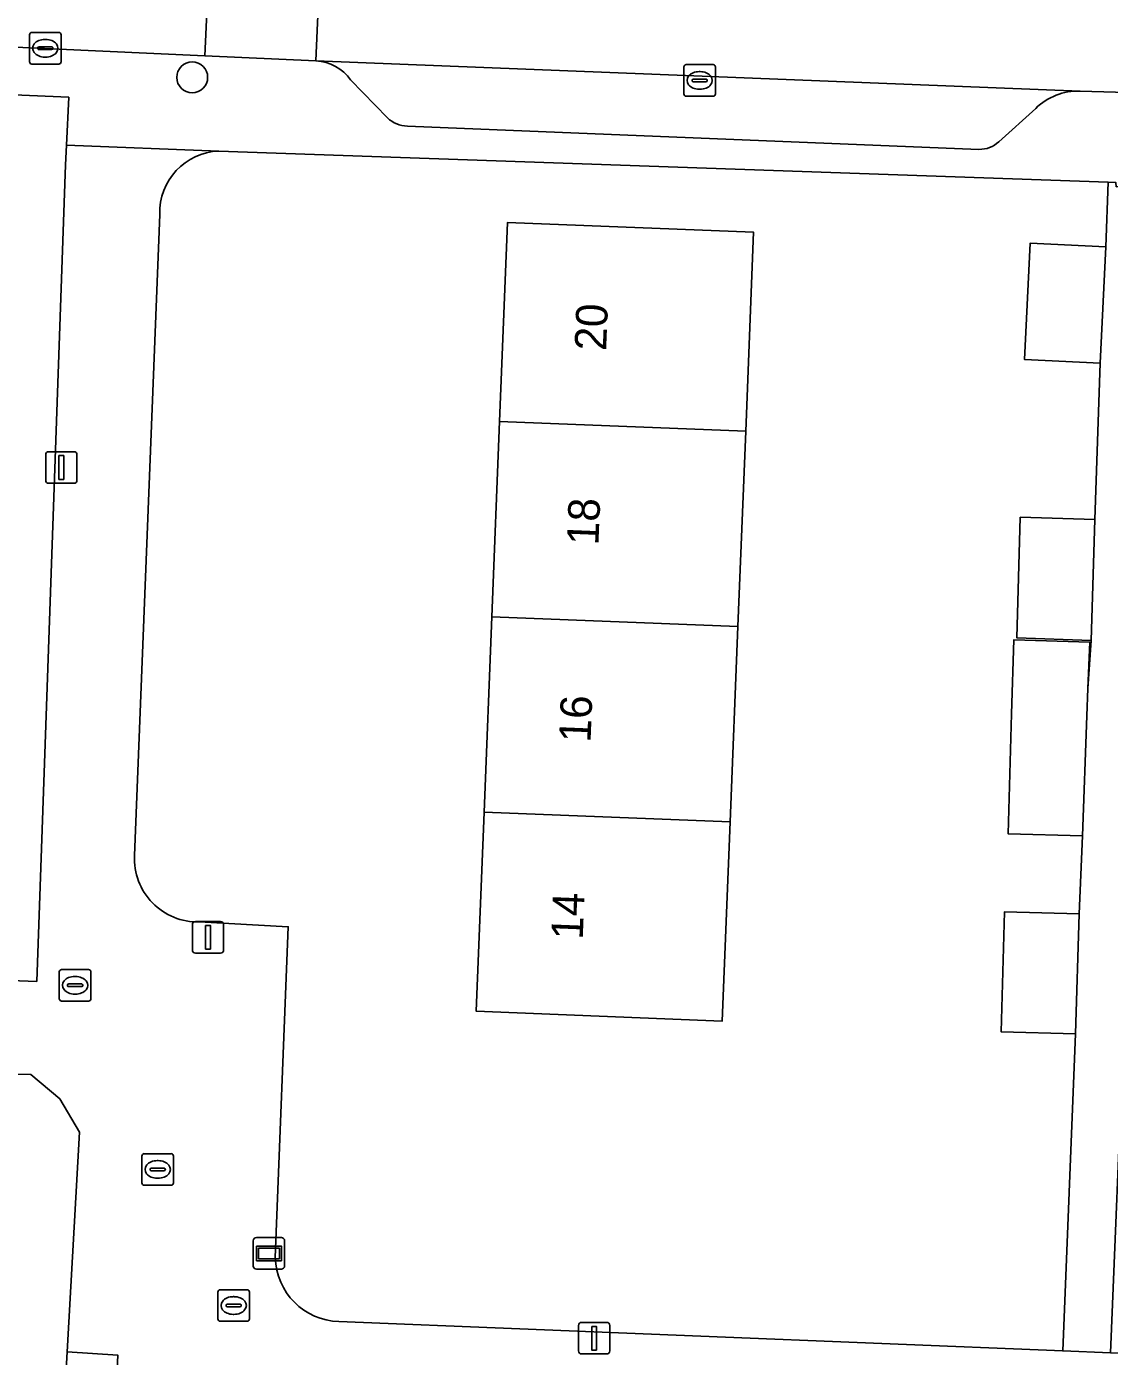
# Model space of a CAD drawing. Extents: x 160732 to 162107, y 387428 to 388479.
# Drawn here: x 161157.41 to 161191.69, y 387671.79 to 387713.9 of the extents above; entities that cross this region are included whole.
import ezdxf

# ---------------------------------------------------------------- set-up
doc = ezdxf.new("R2010")
doc.units = 0
for name, color, linetype in [('IMGEO_Boom', 7, 'Continuous'), ('IMGEO_Brandkraan', 7, 'Continuous'), ('IMGEO_Erf', 7, 'Continuous'), ('IMGEO_Groenvoorziening', 7, 'Continuous'), ('IMGEO_Kolk', 7, 'Continuous'), ('IMGEO_Lichtmast', 7, 'Continuous'), ('IMGEO_Pand', 7, 'Continuous'), ('IMGEO_Pand_nummerreeks', 7, 'Continuous'), ('IMGEO_Parkeervlak_open', 7, 'Continuous'), ('IMGEO_Rijbaan_lokaal_open', 7, 'Continuous'), ('IMGEO_Rioolput', 7, 'Continuous'), ('IMGEO_Verklikker', 7, 'Continuous'), ('IMGEO_Voetpad_open', 7, 'Continuous')]:
    doc.layers.add(name, color=color, linetype=linetype)

msp = doc.modelspace()

# ---------------------------------------------------------------- linework, layer by layer
at = {"layer": 'IMGEO_Boom'}
msp.add_circle((161162.651, 387712.295), 0.489, dxfattribs=at)
at = {"layer": 'IMGEO_Brandkraan'}
for p, q in [((161163.463, 387672.971), (161163.463, 387673.823)), ((161163.538, 387673.897), (161164.39, 387673.897)), ((161164.464, 387673.823), (161164.464, 387672.971)), ((161163.722, 387673.391), (161163.722, 387673.403)), ((161163.765, 387673.44), (161164.163, 387673.44)), ((161163.951, 387673.677), (161163.976, 387673.677)), ((161164.206, 387673.403), (161164.206, 387673.391)), ((161164.16, 387673.354), (161163.762, 387673.354)), ((161163.974, 387673.117), (161163.949, 387673.117)), ((161164.39, 387672.897), (161163.538, 387672.897))]:
    msp.add_line(p, q, dxfattribs=at)
for points in [[(161163.463, 387672.971), (161163.463, 387673.823)], [(161163.538, 387673.897), (161164.39, 387673.897)], [(161164.464, 387673.823), (161164.464, 387672.971)], [(161164.39, 387672.897), (161163.538, 387672.897)]]:
    msp.add_lwpolyline(points, dxfattribs=at)
for centre, radius, start, end in [((161163.54, 387673.821), 0.0765, 91.552, 178.448), ((161163.54, 387673.821), 0.0765, 91.552, 178.448), ((161164.388, 387673.821), 0.0765, 1.552, 88.448), ((161164.388, 387673.821), 0.0765, 1.552, 88.448), ((161163.762, 387673.4), 0.0403, 85.8775, 175.7526), ((161164.167, 387673.402), 0.0386, 1.7309, 96.639), ((161163.759, 387673.39), 0.0366, 178.938, 274.7102), ((161164.163, 387673.397), 0.043, 264.8664, 352.4533), ((161163.54, 387672.973), 0.0765, 181.552, 268.448), ((161163.54, 387672.973), 0.0765, 181.552, 268.448), ((161164.388, 387672.973), 0.0765, 271.552, 358.448), ((161164.388, 387672.973), 0.0765, 271.552, 358.448)]:
    msp.add_arc(centre, radius, start, end, dxfattribs=at)
for centre, major_axis, ratio, start_param, end_param in [((161163.95, 387673.397), (-0.387, 0.002), 0.722429, 4.712389, 7.853982), ((161163.975, 387673.397), (-0.39, 0.002), 0.717154, 1.570796, 4.712389)]:
    msp.add_ellipse(centre, major_axis=major_axis, ratio=ratio, start_param=start_param, end_param=end_param, dxfattribs=at)
at = {"layer": 'IMGEO_Erf'}
for points in [[(161158.641, 387709.529), (161158.67, 387710.144), (161158.739, 387711.663), (161117.208, 387713.432)], [(161115.604, 387711.866), (161115.535, 387710.66), (161115.689, 387710.643), (161115.059, 387694.991), (161114.651, 387685.302), (161122.654, 387684.997), (161157.729, 387683.661), (161158.641, 387709.529)], [(161188.874, 387698.361), (161191.233, 387698.291), (161191.402, 387703.243), (161189.004, 387703.362), (161189.188, 387707.046), (161191.586, 387706.927), (161191.658, 387708.973), (161163.496, 387709.962)], [(161161.625, 387707.954), (161160.826, 387687.65)], [(161167.298, 387672.886), (161190.216, 387671.958), (161190.623, 387681.998), (161188.264, 387682.067), (161188.377, 387685.867), (161190.736, 387685.797), (161190.843, 387688.27), (161188.484, 387688.339), (161188.597, 387692.139), (161188.667, 387694.479), (161191.07, 387694.407), (161191.015, 387692.937), (161191.119, 387694.454), (161188.76, 387694.548), (161188.874, 387698.361)], [(161162.873, 387685.548), (161165.691, 387685.394), (161165.281, 387674.918)], [(161159.959, 387670.036), (161158.584, 387670.098), (161158.688, 387671.93), (161159.084, 387678.892), (161158.458, 387679.941), (161157.536, 387680.714), (161152.408, 387680.842), (161152.037, 387671.309), (161153.057, 387671.269), (161152.809, 387664.891), (161153.788, 387664.853), (161153.54, 387658.474), (161153.292, 387652.096), (161153.046, 387645.765), (161150.218, 387645.875), (161150.216, 387645.828), (161152.873, 387645.725), (161152.625, 387639.347), (161149.968, 387639.45), (161149.72, 387633.072), (161149.469, 387626.618), (161158.888, 387626.423)]]:
    msp.add_lwpolyline(points, dxfattribs=at)
msp.add_lwpolyline([(161179.932, 387694.898), (161179.686, 387688.712), (161179.435, 387682.404), (161171.643, 387682.714), (161171.894, 387689.02), (161172.14, 387695.207), (161172.386, 387701.393), (161172.637, 387707.698), (161180.429, 387707.388), (161180.178, 387701.085)], close=True, dxfattribs=at)
for centre, radius, start, end in [((161163.573, 387708.014), 1.949, 92.2679, 181.7776), ((161162.821, 387687.545), 1.998, 176.9864, 271.4946), ((161167.366, 387674.971), 2.086, 181.4439, 268.1316)]:
    msp.add_arc(centre, radius, start, end, dxfattribs=at)
at = {"layer": 'IMGEO_Groenvoorziening'}
msp.add_lwpolyline([(161161.33, 387670.927), (161160.256, 387670.943), (161160.3, 387671.821), (161158.688, 387671.93), (161158.584, 387670.098), (161159.959, 387670.036)], dxfattribs=at)
at = {"layer": 'IMGEO_Kolk'}
for p, q in [((161157.498, 387712.79), (161157.498, 387713.642)), ((161157.573, 387713.716), (161158.425, 387713.716)), ((161157.986, 387713.496), (161158.011, 387713.496)), ((161158.499, 387713.642), (161158.499, 387712.79)), ((161157.757, 387713.21), (161157.757, 387713.222)), ((161158.195, 387713.173), (161157.797, 387713.173)), ((161157.8, 387713.259), (161158.198, 387713.259)), ((161158.241, 387713.222), (161158.241, 387713.21)), ((161158.425, 387712.716), (161157.573, 387712.716)), ((161158.009, 387712.936), (161157.984, 387712.936)), ((161178.219, 387711.771), (161178.219, 387712.623)), ((161178.294, 387712.697), (161179.146, 387712.697)), ((161179.22, 387712.623), (161179.22, 387711.771)), ((161178.478, 387712.191), (161178.478, 387712.203)), ((161178.916, 387712.154), (161178.518, 387712.154)), ((161178.521, 387712.24), (161178.919, 387712.24)), ((161178.707, 387712.477), (161178.732, 387712.477)), ((161178.962, 387712.203), (161178.962, 387712.191)), ((161178.73, 387711.917), (161178.705, 387711.917)), ((161179.146, 387711.697), (161178.294, 387711.697)), ((161161.057, 387677.28), (161161.057, 387678.132)), ((161161.132, 387678.206), (161161.984, 387678.206)), ((161162.058, 387678.132), (161162.058, 387677.28)), ((161161.316, 387677.7), (161161.316, 387677.712)), ((161161.754, 387677.663), (161161.356, 387677.663)), ((161161.359, 387677.749), (161161.757, 387677.749)), ((161161.545, 387677.986), (161161.57, 387677.986)), ((161161.8, 387677.712), (161161.8, 387677.7)), ((161161.984, 387677.206), (161161.132, 387677.206)), ((161161.568, 387677.426), (161161.543, 387677.426))]:
    msp.add_line(p, q, dxfattribs=at)
for points in [[(161157.498, 387712.79), (161157.498, 387713.642)], [(161157.573, 387713.716), (161158.425, 387713.716)], [(161158.499, 387713.642), (161158.499, 387712.79)], [(161158.425, 387712.716), (161157.573, 387712.716)], [(161178.219, 387711.771), (161178.219, 387712.623)], [(161178.294, 387712.697), (161179.146, 387712.697)], [(161179.22, 387712.623), (161179.22, 387711.771)], [(161179.146, 387711.697), (161178.294, 387711.697)], [(161161.057, 387677.28), (161161.057, 387678.132)], [(161161.132, 387678.206), (161161.984, 387678.206)], [(161162.058, 387678.132), (161162.058, 387677.28)], [(161161.984, 387677.206), (161161.132, 387677.206)]]:
    msp.add_lwpolyline(points, dxfattribs=at)
for centre, radius, start, end in [((161157.575, 387713.64), 0.0765, 91.552, 178.448), ((161157.575, 387713.64), 0.0765, 91.552, 178.448), ((161158.423, 387713.64), 0.0765, 1.552, 88.448), ((161158.423, 387713.64), 0.0765, 1.552, 88.448), ((161157.797, 387713.219), 0.0403, 85.8775, 175.7526), ((161157.794, 387713.209), 0.0366, 178.938, 274.7102), ((161158.198, 387713.216), 0.043, 264.8664, 352.4533), ((161158.202, 387713.221), 0.0386, 1.7309, 96.639), ((161157.575, 387712.792), 0.0765, 181.552, 268.448), ((161157.575, 387712.792), 0.0765, 181.552, 268.448), ((161158.423, 387712.792), 0.0765, 271.552, 358.448), ((161158.423, 387712.792), 0.0765, 271.552, 358.448), ((161178.296, 387712.621), 0.0765, 91.552, 178.448), ((161178.296, 387712.621), 0.0765, 91.552, 178.448), ((161179.144, 387712.621), 0.0765, 1.552, 88.448), ((161179.144, 387712.621), 0.0765, 1.552, 88.448), ((161178.518, 387712.2), 0.0403, 85.8775, 175.7526), ((161178.515, 387712.19), 0.0366, 178.938, 274.7102), ((161178.919, 387712.197), 0.043, 264.8664, 352.4533), ((161178.923, 387712.202), 0.0386, 1.7309, 96.639), ((161178.296, 387711.773), 0.0765, 181.552, 268.448), ((161178.296, 387711.773), 0.0765, 181.552, 268.448), ((161179.144, 387711.773), 0.0765, 271.552, 358.448), ((161179.144, 387711.773), 0.0765, 271.552, 358.448), ((161161.134, 387678.13), 0.0765, 91.552, 178.448), ((161161.134, 387678.13), 0.0765, 91.552, 178.448), ((161161.982, 387678.13), 0.0765, 1.552, 88.448), ((161161.982, 387678.13), 0.0765, 1.552, 88.448), ((161161.356, 387677.709), 0.0403, 85.8775, 175.7526), ((161161.353, 387677.699), 0.0366, 178.938, 274.7102), ((161161.757, 387677.706), 0.043, 264.8664, 352.4533), ((161161.761, 387677.711), 0.0386, 1.7309, 96.639), ((161161.134, 387677.282), 0.0765, 181.552, 268.448), ((161161.134, 387677.282), 0.0765, 181.552, 268.448), ((161161.982, 387677.282), 0.0765, 271.552, 358.448), ((161161.982, 387677.282), 0.0765, 271.552, 358.448)]:
    msp.add_arc(centre, radius, start, end, dxfattribs=at)
for centre, major_axis, ratio, start_param, end_param in [((161157.985, 387713.216), (-0.387, 0.002), 0.722429, 4.712389, 7.853982), ((161158.01, 387713.216), (-0.39, 0.002), 0.717154, 1.570796, 4.712389), ((161178.706, 387712.197), (-0.387, 0.002), 0.722429, 4.712389, 7.853982), ((161178.731, 387712.197), (-0.39, 0.002), 0.717154, 1.570796, 4.712389), ((161161.544, 387677.706), (-0.387, 0.002), 0.722429, 4.712389, 7.853982), ((161161.569, 387677.706), (-0.39, 0.002), 0.717154, 1.570796, 4.712389)]:
    msp.add_ellipse(centre, major_axis=major_axis, ratio=ratio, start_param=start_param, end_param=end_param, dxfattribs=at)
at = {"layer": 'IMGEO_Lichtmast'}
for p, q in [((161158.111, 387700.438), (161158.901, 387700.438)), ((161158.901, 387700.438), (161158.111, 387700.438)), ((161158.011, 387699.538), (161158.011, 387700.338)), ((161158.011, 387700.338), (161158.011, 387699.538)), ((161159.001, 387700.338), (161159.001, 387699.538)), ((161159.001, 387699.538), (161159.001, 387700.338)), ((161158.901, 387699.438), (161158.111, 387699.438)), ((161158.111, 387699.438), (161158.901, 387699.438)), ((161162.655, 387684.658), (161162.655, 387685.458)), ((161162.655, 387685.458), (161162.655, 387684.658)), ((161162.755, 387685.558), (161163.545, 387685.558)), ((161163.545, 387685.558), (161162.755, 387685.558)), ((161163.645, 387685.458), (161163.645, 387684.658)), ((161163.645, 387684.658), (161163.645, 387685.458)), ((161163.545, 387684.558), (161162.755, 387684.558)), ((161162.755, 387684.558), (161163.545, 387684.558)), ((161174.881, 387671.962), (161174.881, 387672.762)), ((161174.881, 387672.762), (161174.881, 387671.962)), ((161174.981, 387672.862), (161175.771, 387672.862)), ((161175.771, 387672.862), (161174.981, 387672.862)), ((161175.871, 387672.762), (161175.871, 387671.962)), ((161175.871, 387671.962), (161175.871, 387672.762)), ((161175.771, 387671.862), (161174.981, 387671.862)), ((161174.981, 387671.862), (161175.771, 387671.862))]:
    msp.add_line(p, q, dxfattribs=at)
for points in [[(161158.431, 387700.313), (161158.581, 387700.313), (161158.581, 387699.563), (161158.431, 387699.563), (161158.431, 387700.313)], [(161163.075, 387685.433), (161163.225, 387685.433), (161163.225, 387684.683), (161163.075, 387684.683), (161163.075, 387685.433)], [(161175.301, 387672.737), (161175.451, 387672.737), (161175.451, 387671.987), (161175.301, 387671.987), (161175.301, 387672.737)]]:
    msp.add_lwpolyline(points, dxfattribs=at)
for centre, start, end in [((161158.111, 387700.338), 90, 180), ((161158.111, 387700.338), 90, 180), ((161158.901, 387700.338), 0, 90), ((161158.901, 387700.338), 360, 90), ((161158.111, 387699.538), 180, 270), ((161158.111, 387699.538), 180, 270), ((161158.901, 387699.538), 270, 0), ((161158.901, 387699.538), 270, 0), ((161162.755, 387685.458), 90, 180), ((161162.755, 387685.458), 90, 180), ((161163.545, 387685.458), 0, 90), ((161163.545, 387685.458), 360, 90), ((161162.755, 387684.658), 180, 270), ((161162.755, 387684.658), 180, 270), ((161163.545, 387684.658), 270, 0), ((161163.545, 387684.658), 270, 0), ((161174.981, 387672.762), 90, 180), ((161174.981, 387672.762), 90, 180), ((161175.771, 387672.762), 0, 90), ((161175.771, 387672.762), 360, 90), ((161174.981, 387671.962), 180, 270), ((161174.981, 387671.962), 180, 270), ((161175.771, 387671.962), 270, 0), ((161175.771, 387671.962), 270, 0)]:
    msp.add_arc(centre, 0.1, start, end, dxfattribs=at)
at = {"layer": 'IMGEO_Pand'}
for points in [[(161180.178, 387701.085), (161180.429, 387707.388), (161172.637, 387707.698), (161172.386, 387701.393)], [(161191.586, 387706.927), (161189.188, 387707.046), (161189.004, 387703.362), (161191.402, 387703.243)], [(161172.386, 387701.393), (161172.14, 387695.207), (161179.932, 387694.898), (161180.178, 387701.085)], [(161191.233, 387698.291), (161188.874, 387698.361), (161188.76, 387694.548), (161191.119, 387694.454)], [(161172.14, 387695.207), (161171.894, 387689.02), (161179.686, 387688.712), (161179.932, 387694.898)], [(161191.015, 387692.937), (161191.07, 387694.407), (161188.667, 387694.479), (161188.597, 387692.139), (161188.484, 387688.339), (161190.843, 387688.27), (161190.983, 387692.068)], [(161171.894, 387689.02), (161171.643, 387682.714), (161179.435, 387682.404), (161179.686, 387688.712)], [(161190.736, 387685.797), (161188.377, 387685.867), (161188.264, 387682.067), (161190.623, 387681.998)]]:
    msp.add_lwpolyline(points, close=True, dxfattribs=at)
at = {"layer": 'IMGEO_Parkeervlak_open'}
for points in [[(161190.77, 387711.86), (161166.569, 387712.818)], [(161167.668, 387712.219), (161168.834, 387711.01)], [(161188.189, 387710.257), (161189.361, 387711.313)], [(161169.465, 387710.751), (161187.565, 387710.013)]]:
    msp.add_lwpolyline(points, dxfattribs=at)
for centre, radius, start, end in [((161166.486, 387711.359), 1.462, 36.0587, 86.7569), ((161190.709, 387709.928), 1.933, 88.202, 134.2323), ((161169.488, 387711.705), 0.954, 226.738, 268.6297), ((161187.582, 387710.89), 0.877, 268.9074, 313.8062)]:
    msp.add_arc(centre, radius, start, end, dxfattribs=at)
at = {"layer": 'IMGEO_Rijbaan_lokaal_open'}
for points in [[(161118.607, 387714.859), (161154.97, 387713.35), (161163.047, 387712.981), (161163.287, 387717.997), (161123.552, 387719.662)], [(161231.579, 387715.221), (161192.747, 387716.82), (161166.782, 387717.863), (161166.569, 387712.818), (161190.77, 387711.86), (161192.634, 387711.802), (161235.923, 387710.068), (161258.15, 387709.198), (161259.239, 387709.146)]]:
    msp.add_lwpolyline(points, dxfattribs=at)
msp.add_lwpolyline([(161166.569, 387712.818), (161166.782, 387717.863), (161163.287, 387717.997), (161163.047, 387712.981)], close=True, dxfattribs=at)
at = {"layer": 'IMGEO_Rioolput'}
for p, q in [((161158.442, 387683.113), (161158.442, 387683.965)), ((161158.517, 387684.039), (161159.369, 387684.039)), ((161159.443, 387683.965), (161159.443, 387683.113)), ((161158.701, 387683.533), (161158.701, 387683.545)), ((161158.744, 387683.582), (161159.142, 387683.582)), ((161158.93, 387683.819), (161158.955, 387683.819)), ((161159.185, 387683.545), (161159.185, 387683.533)), ((161159.139, 387683.496), (161158.741, 387683.496)), ((161158.953, 387683.259), (161158.928, 387683.259)), ((161159.369, 387683.039), (161158.517, 387683.039))]:
    msp.add_line(p, q, dxfattribs=at)
for points in [[(161158.442, 387683.113), (161158.442, 387683.965)], [(161158.517, 387684.039), (161159.369, 387684.039)], [(161159.443, 387683.965), (161159.443, 387683.113)], [(161159.369, 387683.039), (161158.517, 387683.039)]]:
    msp.add_lwpolyline(points, dxfattribs=at)
for centre, radius, start, end in [((161158.519, 387683.963), 0.0765, 91.552, 178.448), ((161158.519, 387683.963), 0.0765, 91.552, 178.448), ((161159.367, 387683.963), 0.0765, 1.552, 88.448), ((161159.367, 387683.963), 0.0765, 1.552, 88.448), ((161158.741, 387683.542), 0.0403, 85.8775, 175.7526), ((161158.738, 387683.532), 0.0366, 178.938, 274.7102), ((161159.142, 387683.539), 0.043, 264.8664, 352.4533), ((161159.146, 387683.544), 0.0386, 1.7309, 96.639), ((161158.519, 387683.115), 0.0765, 181.552, 268.448), ((161158.519, 387683.115), 0.0765, 181.552, 268.448), ((161159.367, 387683.115), 0.0765, 271.552, 358.448), ((161159.367, 387683.115), 0.0765, 271.552, 358.448)]:
    msp.add_arc(centre, radius, start, end, dxfattribs=at)
for centre, major_axis, ratio, start_param, end_param in [((161158.929, 387683.539), (-0.387, 0.002), 0.722429, 4.712389, 7.853982), ((161158.954, 387683.539), (-0.39, 0.002), 0.717154, 1.570796, 4.712389)]:
    msp.add_ellipse(centre, major_axis=major_axis, ratio=ratio, start_param=start_param, end_param=end_param, dxfattribs=at)
at = {"layer": 'IMGEO_Verklikker'}
for p, q in [((161164.686, 387675.546), (161165.476, 387675.546)), ((161165.476, 387675.546), (161164.686, 387675.546)), ((161164.586, 387674.646), (161164.586, 387675.446)), ((161164.586, 387675.446), (161164.586, 387674.646)), ((161165.576, 387675.446), (161165.576, 387674.646)), ((161165.576, 387674.646), (161165.576, 387675.446)), ((161165.476, 387674.546), (161164.686, 387674.546)), ((161164.686, 387674.546), (161165.476, 387674.546))]:
    msp.add_line(p, q, dxfattribs=at)
for points in [[(161164.687, 387675.278), (161165.475, 387675.278), (161165.475, 387674.814), (161164.687, 387674.814), (161164.687, 387675.278)], [(161164.752, 387675.213), (161164.752, 387674.879), (161165.41, 387674.879), (161165.41, 387675.213), (161164.752, 387675.213)]]:
    msp.add_lwpolyline(points, dxfattribs=at)
for centre, start, end in [((161164.686, 387675.446), 90, 180), ((161164.686, 387675.446), 90, 180), ((161165.476, 387675.446), 0, 90), ((161165.476, 387675.446), 360, 90), ((161164.686, 387674.646), 180, 270), ((161164.686, 387674.646), 180, 270), ((161165.476, 387674.646), 270, 0), ((161165.476, 387674.646), 270, 0)]:
    msp.add_arc(centre, 0.1, start, end, dxfattribs=at)
at = {"layer": 'IMGEO_Voetpad_open'}
for points in [[(161117.208, 387713.432), (161158.739, 387711.663), (161158.67, 387710.144), (161163.496, 387709.962), (161191.658, 387708.973), (161191.897, 387708.965), (161191.909, 387708.829), (161193.233, 387708.84), (161196.908, 387708.68), (161200.582, 387708.52), (161203.285, 387708.434), (161206.919, 387708.292), (161210.556, 387708.15), (161213.329, 387708.047), (161216.973, 387707.894), (161220.62, 387707.741), (161223.404, 387707.611), (161227.007, 387707.472), (161230.61, 387707.332), (161232.148, 387707.27), (161257.19, 387706.253)], [(161166.569, 387712.818), (161163.047, 387712.981), (161154.97, 387713.35)], [(161168.834, 387711.01), (161167.668, 387712.219)], [(161163.496, 387709.962), (161158.67, 387710.144), (161158.641, 387709.529), (161157.729, 387683.661), (161122.654, 387684.997), (161114.651, 387685.302), (161115.059, 387694.991), (161115.689, 387710.643), (161115.535, 387710.66), (161115.604, 387711.866)], [(161192.586, 387710.609), (161192.634, 387711.802), (161190.77, 387711.86)], [(161189.361, 387711.313), (161188.189, 387710.257)], [(161187.565, 387710.013), (161169.465, 387710.751)], [(161160.826, 387687.65), (161161.625, 387707.954)], [(161165.691, 387685.394), (161162.873, 387685.548)], [(161165.281, 387674.918), (161165.691, 387685.394)], [(161124.277, 387681.994), (161126.614, 387681.9), (161132.542, 387681.663), (161140.997, 387681.285), (161152.408, 387680.842), (161157.536, 387680.714), (161158.458, 387679.941), (161159.084, 387678.892), (161158.688, 387671.93), (161160.3, 387671.821), (161160.256, 387670.943), (161161.33, 387670.927), (161161.297, 387669.562)], [(161255.299, 387669.322), (161251.37, 387669.481), (161230.674, 387670.319), (161229.173, 387670.38), (161191.731, 387671.897), (161190.216, 387671.958), (161167.298, 387672.886)]]:
    msp.add_lwpolyline(points, dxfattribs=at)
msp.add_lwpolyline([(161192.915, 387701.536), (161193.233, 387708.84), (161191.909, 387708.829), (161191.897, 387708.965), (161191.658, 387708.973), (161191.586, 387706.927), (161191.402, 387703.243), (161191.233, 387698.291), (161191.119, 387694.454), (161191.015, 387692.937), (161190.983, 387692.068), (161190.843, 387688.27), (161190.736, 387685.797), (161190.623, 387681.998), (161190.216, 387671.958), (161191.731, 387671.897), (161192.137, 387681.923), (161192.328, 387686.92), (161192.433, 387689.654)], close=True, dxfattribs=at)
for centre, radius, start, end in [((161166.486, 387711.359), 1.462, 36.0587, 86.7569), ((161190.709, 387709.928), 1.933, 88.202, 134.2323), ((161169.488, 387711.705), 0.954, 226.738, 268.6297), ((161187.582, 387710.89), 0.877, 268.9074, 313.8062), ((161163.573, 387708.014), 1.949, 92.2679, 181.7776), ((161162.821, 387687.545), 1.998, 176.9864, 271.4946), ((161167.366, 387674.971), 2.086, 181.4439, 268.1316)]:
    msp.add_arc(centre, radius, start, end, dxfattribs=at)

# ---------------------------------------------------------------- texts
at = {"layer": 'IMGEO_Pand_nummerreeks'}
for s, p in [('20', (161175.757, 387703.623)), ('18', (161175.513, 387697.467)), ('16', (161175.264, 387691.218)), ('14', (161175.016, 387684.972))]:
    msp.add_text(s, height=1, rotation=87.7217, dxfattribs=at).set_placement(p)

doc.saveas('drawing.dxf')
